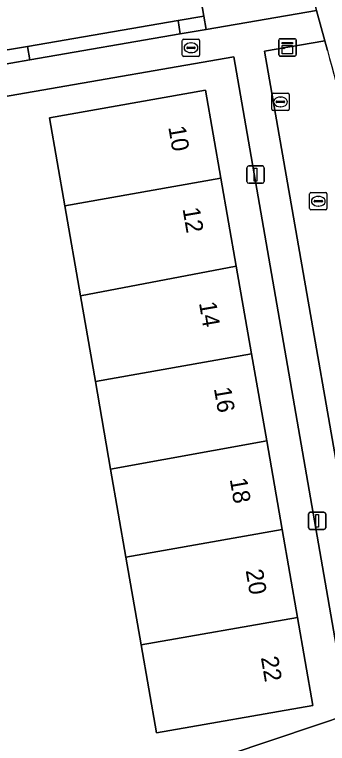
# Model space of a CAD drawing. Extents: x 160157 to 160921, y 381516 to 382045.
# Drawn here: x 160484.41 to 160502.51, y 381544.11 to 381586.29 of the extents above; entities that cross this region are included whole.
import ezdxf

# ---------------------------------------------------------------- set-up
doc = ezdxf.new("R2010")
doc.units = 0
for name, color, linetype in [('IMGEO_Brandkraan', 7, 'Continuous'), ('IMGEO_Erf', 7, 'Continuous'), ('IMGEO_Fietspad_gesloten', 7, 'Continuous'), ('IMGEO_Groenvoorziening', 7, 'Continuous'), ('IMGEO_Haag', 7, 'Continuous'), ('IMGEO_Kast', 7, 'Continuous'), ('IMGEO_Lichtmast', 7, 'Continuous'), ('IMGEO_Pand', 7, 'Continuous'), ('IMGEO_Pand_nummerreeks', 7, 'Continuous'), ('IMGEO_Parkeervlak_open', 7, 'Continuous'), ('IMGEO_Rioolput', 7, 'Continuous'), ('IMGEO_Voetpad_open', 7, 'Continuous')]:
    doc.layers.add(name, color=color, linetype=linetype)

msp = doc.modelspace()

# ---------------------------------------------------------------- linework, layer by layer
at = {"layer": 'IMGEO_Brandkraan'}
for p, q in [((160494.116, 381583.942), (160494.116, 381584.794)), ((160494.191, 381584.868), (160495.043, 381584.868)), ((160494.604, 381584.648), (160494.629, 381584.648)), ((160495.117, 381584.794), (160495.117, 381583.942)), ((160494.375, 381584.362), (160494.375, 381584.374)), ((160494.813, 381584.325), (160494.415, 381584.325)), ((160494.418, 381584.411), (160494.816, 381584.411)), ((160494.859, 381584.374), (160494.859, 381584.362)), ((160495.043, 381583.868), (160494.191, 381583.868)), ((160494.627, 381584.088), (160494.602, 381584.088))]:
    msp.add_line(p, q, dxfattribs=at)
for points in [[(160494.116, 381583.942), (160494.116, 381584.794)], [(160494.191, 381584.868), (160495.043, 381584.868)], [(160495.117, 381584.794), (160495.117, 381583.942)], [(160495.043, 381583.868), (160494.191, 381583.868)]]:
    msp.add_lwpolyline(points, dxfattribs=at)
for centre, radius, start, end in [((160494.193, 381584.792), 0.0765, 91.552, 178.448), ((160494.193, 381584.792), 0.0765, 91.552, 178.448), ((160495.041, 381584.792), 0.0765, 1.552, 88.448), ((160495.041, 381584.792), 0.0765, 1.552, 88.448), ((160494.415, 381584.371), 0.0403, 85.8775, 175.7526), ((160494.412, 381584.361), 0.0366, 178.938, 274.7102), ((160494.816, 381584.368), 0.043, 264.8664, 352.4533), ((160494.82, 381584.373), 0.0386, 1.7309, 96.639), ((160494.193, 381583.944), 0.0765, 181.552, 268.448), ((160494.193, 381583.944), 0.0765, 181.552, 268.448), ((160495.041, 381583.944), 0.0765, 271.552, 358.448), ((160495.041, 381583.944), 0.0765, 271.552, 358.448)]:
    msp.add_arc(centre, radius, start, end, dxfattribs=at)
for centre, major_axis, ratio, start_param, end_param in [((160494.603, 381584.368), (-0.387, 0.002), 0.722429, 4.712389, 7.853982), ((160494.628, 381584.368), (-0.39, 0.002), 0.717154, 1.570796, 4.712389)]:
    msp.add_ellipse(centre, major_axis=major_axis, ratio=ratio, start_param=start_param, end_param=end_param, dxfattribs=at)
at = {"layer": 'IMGEO_Erf'}
msp.add_lwpolyline([(160481.182, 381538.213), (160501.869, 381545.165), (160503.713, 381545.771), (160497.086, 381583.845), (160473.981, 381579.836)], dxfattribs=at)
msp.add_lwpolyline([(160490.854, 381554.888), (160489.969, 381559.974), (160489.084, 381565.06), (160488.223, 381570.009), (160487.315, 381575.231), (160486.43, 381580.317), (160495.464, 381581.909), (160496.351, 381576.823), (160497.238, 381571.737), (160498.125, 381566.651), (160499.005, 381561.61), (160499.9, 381556.478), (160500.787, 381551.392), (160501.674, 381546.306), (160492.623, 381544.717), (160491.738, 381549.803)], close=True, dxfattribs=at)
at = {"layer": 'IMGEO_Fietspad_gesloten'}
msp.add_arc((160843.455, 381668.23), 347.596, 190.52083, 193.72793, dxfattribs=at)
at = {"layer": 'IMGEO_Groenvoorziening'}
for points in [[(160500.482, 381592.055), (160499.964, 381591.951), (160494.54, 381590.991), (160495.352, 381586.205), (160495.493, 381585.429), (160501.874, 381586.533), (160501.195, 381589.258)], [(160502.509, 381584.218), (160502.36, 381584.773), (160498.863, 381584.173), (160505.451, 381546.503)]]:
    msp.add_lwpolyline(points, dxfattribs=at)
msp.add_lwpolyline([(160494, 381585.171), (160493.871, 381585.951), (160485.153, 381584.454), (160485.303, 381583.666)], close=True, dxfattribs=at)
for centre, radius, start, end in [((160843.455, 381668.23), 347.596, 190.52083, 193.72793), ((161028.384, 381724.358), 544.228, 194.92194, 196.5312)]:
    msp.add_arc(centre, radius, start, end, dxfattribs=at)
at = {"layer": 'IMGEO_Haag'}
msp.add_lwpolyline([(160494, 381585.171), (160493.871, 381585.951), (160485.153, 381584.454), (160485.303, 381583.666)], close=True, dxfattribs=at)
at = {"layer": 'IMGEO_Kast'}
for p, q in [((160499.701, 381583.965), (160499.701, 381584.806)), ((160499.701, 381584.806), (160499.701, 381583.965)), ((160499.776, 381584.89), (160500.617, 381584.89)), ((160500.617, 381584.89), (160499.776, 381584.89)), ((160500.701, 381584.815), (160500.701, 381583.974)), ((160500.701, 381583.974), (160500.701, 381584.815)), ((160500.626, 381583.89), (160499.785, 381583.89)), ((160499.785, 381583.89), (160500.626, 381583.89))]:
    msp.add_line(p, q, dxfattribs=at)
for points in [[(160499.896, 381584.68), (160500.496, 381584.68), (160500.496, 381584.595), (160499.896, 381584.595), (160499.896, 381584.68)], [(160499.896, 381584.505), (160500.496, 381584.505), (160500.496, 381584.016), (160499.896, 381584.016), (160499.896, 381584.505)]]:
    msp.add_lwpolyline(points, dxfattribs=at)
msp.add_circle((160499.98, 381584.354), 0.0377, dxfattribs=at)
for centre, start, end in [((160499.779, 381584.812), 92.4484, 184.2845), ((160499.779, 381584.812), 92.4484, 184.2845), ((160500.623, 381584.812), 2.4484, 94.2845), ((160500.623, 381584.812), 2.4484, 94.2845), ((160499.779, 381583.968), 182.4484, 274.2845), ((160499.779, 381583.968), 182.4484, 274.2845), ((160500.623, 381583.968), 272.4484, 4.2845), ((160500.623, 381583.968), 272.4484, 4.2845)]:
    msp.add_arc(centre, 0.0779, start, end, dxfattribs=at)
at = {"layer": 'IMGEO_Lichtmast'}
for p, q in [((160497.857, 381576.629), (160497.857, 381577.429)), ((160497.857, 381577.429), (160497.857, 381576.629)), ((160497.957, 381577.529), (160498.747, 381577.529)), ((160498.747, 381577.529), (160497.957, 381577.529)), ((160498.847, 381577.429), (160498.847, 381576.629)), ((160498.847, 381576.629), (160498.847, 381577.429)), ((160498.747, 381576.529), (160497.957, 381576.529)), ((160497.957, 381576.529), (160498.747, 381576.529)), ((160501.418, 381556.589), (160501.418, 381557.389)), ((160501.418, 381557.389), (160501.418, 381556.589)), ((160501.518, 381557.489), (160502.308, 381557.489)), ((160502.308, 381557.489), (160501.518, 381557.489)), ((160502.408, 381557.389), (160502.408, 381556.589)), ((160502.408, 381556.589), (160502.408, 381557.389)), ((160502.308, 381556.489), (160501.518, 381556.489)), ((160501.518, 381556.489), (160502.308, 381556.489))]:
    msp.add_line(p, q, dxfattribs=at)
for points in [[(160498.277, 381577.404), (160498.427, 381577.404), (160498.427, 381576.654), (160498.277, 381576.654), (160498.277, 381577.404)], [(160501.838, 381557.364), (160501.988, 381557.364), (160501.988, 381556.614), (160501.838, 381556.614), (160501.838, 381557.364)]]:
    msp.add_lwpolyline(points, dxfattribs=at)
for centre, start, end in [((160497.957, 381577.429), 90, 180), ((160497.957, 381577.429), 90, 180), ((160498.747, 381577.429), 0, 90), ((160498.747, 381577.429), 360, 90), ((160497.957, 381576.629), 180, 270), ((160497.957, 381576.629), 180, 270), ((160498.747, 381576.629), 270, 0), ((160498.747, 381576.629), 270, 0), ((160501.518, 381557.389), 90, 180), ((160501.518, 381557.389), 90, 180), ((160502.308, 381557.389), 0, 90), ((160502.308, 381557.389), 360, 90), ((160501.518, 381556.589), 180, 270), ((160501.518, 381556.589), 180, 270), ((160502.308, 381556.589), 270, 0), ((160502.308, 381556.589), 270, 0)]:
    msp.add_arc(centre, 0.1, start, end, dxfattribs=at)
at = {"layer": 'IMGEO_Pand'}
for points in [[(160495.464, 381581.909), (160486.43, 381580.317), (160487.315, 381575.231), (160496.351, 381576.823)], [(160496.351, 381576.823), (160487.315, 381575.231), (160488.223, 381570.009), (160497.238, 381571.737)], [(160497.238, 381571.737), (160488.223, 381570.009), (160489.084, 381565.06), (160498.125, 381566.651)], [(160498.125, 381566.651), (160489.084, 381565.06), (160489.969, 381559.974), (160499.005, 381561.61)], [(160499.005, 381561.61), (160489.969, 381559.974), (160490.854, 381554.888), (160499.9, 381556.478)], [(160499.9, 381556.478), (160490.854, 381554.888), (160491.738, 381549.803), (160500.787, 381551.392)], [(160500.787, 381551.392), (160491.738, 381549.803), (160492.623, 381544.717), (160501.674, 381546.306)]]:
    msp.add_lwpolyline(points, close=True, dxfattribs=at)
at = {"layer": 'IMGEO_Parkeervlak_open'}
msp.add_lwpolyline([(160494.54, 381590.991), (160477.14, 381588.004), (160477.934, 381583.215), (160482.925, 381584.072), (160485.153, 381584.454), (160493.871, 381585.951), (160495.352, 381586.205)], close=True, dxfattribs=at)
at = {"layer": 'IMGEO_Rioolput'}
for p, q in [((160499.29, 381580.812), (160499.29, 381581.664)), ((160499.365, 381581.738), (160500.217, 381581.738)), ((160500.291, 381581.664), (160500.291, 381580.812)), ((160499.549, 381581.232), (160499.549, 381581.244)), ((160499.987, 381581.195), (160499.589, 381581.195)), ((160499.592, 381581.281), (160499.99, 381581.281)), ((160499.778, 381581.518), (160499.803, 381581.518)), ((160500.033, 381581.244), (160500.033, 381581.232)), ((160499.801, 381580.958), (160499.776, 381580.958)), ((160500.217, 381580.738), (160499.365, 381580.738)), ((160501.482, 381575.062), (160501.482, 381575.914)), ((160501.557, 381575.988), (160502.409, 381575.988)), ((160501.97, 381575.768), (160501.995, 381575.768)), ((160502.483, 381575.914), (160502.483, 381575.062)), ((160501.741, 381575.482), (160501.741, 381575.494)), ((160502.179, 381575.445), (160501.781, 381575.445)), ((160501.784, 381575.531), (160502.182, 381575.531)), ((160502.225, 381575.494), (160502.225, 381575.482)), ((160502.409, 381574.988), (160501.557, 381574.988)), ((160501.993, 381575.208), (160501.968, 381575.208))]:
    msp.add_line(p, q, dxfattribs=at)
for points in [[(160499.29, 381580.812), (160499.29, 381581.664)], [(160499.365, 381581.738), (160500.217, 381581.738)], [(160500.291, 381581.664), (160500.291, 381580.812)], [(160500.217, 381580.738), (160499.365, 381580.738)], [(160501.482, 381575.062), (160501.482, 381575.914)], [(160501.557, 381575.988), (160502.409, 381575.988)], [(160502.483, 381575.914), (160502.483, 381575.062)], [(160502.409, 381574.988), (160501.557, 381574.988)]]:
    msp.add_lwpolyline(points, dxfattribs=at)
for centre, radius, start, end in [((160499.367, 381581.662), 0.0765, 91.552, 178.448), ((160499.367, 381581.662), 0.0765, 91.552, 178.448), ((160500.215, 381581.662), 0.0765, 1.552, 88.448), ((160500.215, 381581.662), 0.0765, 1.552, 88.448), ((160499.589, 381581.241), 0.0403, 85.8775, 175.7526), ((160499.586, 381581.231), 0.0366, 178.938, 274.7102), ((160499.99, 381581.238), 0.043, 264.8664, 352.4533), ((160499.994, 381581.243), 0.0386, 1.7309, 96.639), ((160499.367, 381580.814), 0.0765, 181.552, 268.448), ((160499.367, 381580.814), 0.0765, 181.552, 268.448), ((160500.215, 381580.814), 0.0765, 271.552, 358.448), ((160500.215, 381580.814), 0.0765, 271.552, 358.448), ((160501.559, 381575.912), 0.0765, 91.552, 178.448), ((160501.559, 381575.912), 0.0765, 91.552, 178.448), ((160502.407, 381575.912), 0.0765, 1.552, 88.448), ((160502.407, 381575.912), 0.0765, 1.552, 88.448), ((160501.781, 381575.491), 0.0403, 85.8775, 175.7526), ((160501.778, 381575.481), 0.0366, 178.938, 274.7102), ((160502.182, 381575.488), 0.043, 264.8664, 352.4533), ((160502.186, 381575.493), 0.0386, 1.7309, 96.639), ((160501.559, 381575.064), 0.0765, 181.552, 268.448), ((160501.559, 381575.064), 0.0765, 181.552, 268.448), ((160502.407, 381575.064), 0.0765, 271.552, 358.448), ((160502.407, 381575.064), 0.0765, 271.552, 358.448)]:
    msp.add_arc(centre, radius, start, end, dxfattribs=at)
for centre, major_axis, ratio, start_param, end_param in [((160499.777, 381581.238), (-0.387, 0.002), 0.722429, 4.712389, 7.853982), ((160499.802, 381581.238), (-0.39, 0.002), 0.717154, 1.570796, 4.712389), ((160501.969, 381575.488), (-0.387, 0.002), 0.722429, 4.712389, 7.853982), ((160501.994, 381575.488), (-0.39, 0.002), 0.717154, 1.570796, 4.712389)]:
    msp.add_ellipse(centre, major_axis=major_axis, ratio=ratio, start_param=start_param, end_param=end_param, dxfattribs=at)
at = {"layer": 'IMGEO_Voetpad_open'}
for points in [[(160501.195, 381589.258), (160501.874, 381586.533), (160502.36, 381584.773), (160502.509, 381584.218)], [(160473.981, 381579.836), (160497.086, 381583.845), (160503.713, 381545.771), (160505.451, 381546.503), (160498.863, 381584.173), (160502.36, 381584.773), (160501.874, 381586.533), (160495.493, 381585.429), (160494, 381585.171), (160485.303, 381583.666), (160483.08, 381583.281)], [(160505.721, 381544.532), (160505.451, 381546.503), (160503.713, 381545.771), (160501.869, 381545.165), (160481.182, 381538.213), (160479.661, 381537.702), (160474.25, 381535.884)]]:
    msp.add_lwpolyline(points, dxfattribs=at)
for points in [[(160495.352, 381586.205), (160493.871, 381585.951), (160494, 381585.171), (160495.493, 381585.429)], [(160485.153, 381584.454), (160482.925, 381584.072), (160483.08, 381583.281), (160485.303, 381583.666)]]:
    msp.add_lwpolyline(points, close=True, dxfattribs=at)
msp.add_arc((161028.384, 381724.358), 544.228, 194.92194, 196.5312, dxfattribs=at)

# ---------------------------------------------------------------- texts
at = {"layer": 'IMGEO_Pand_nummerreeks'}
for s, p in [('10', (160493.301, 381579.78)), ('12', (160494.124, 381575.057)), ('14', (160495.076, 381569.604)), ('16', (160495.939, 381564.655)), ('18', (160496.856, 381559.398)), ('20', (160497.777, 381554.117)), ('22', (160498.656, 381549.078))]:
    msp.add_text(s, height=1, rotation=279.6942, dxfattribs=at).set_placement(p)

doc.saveas('drawing.dxf')
